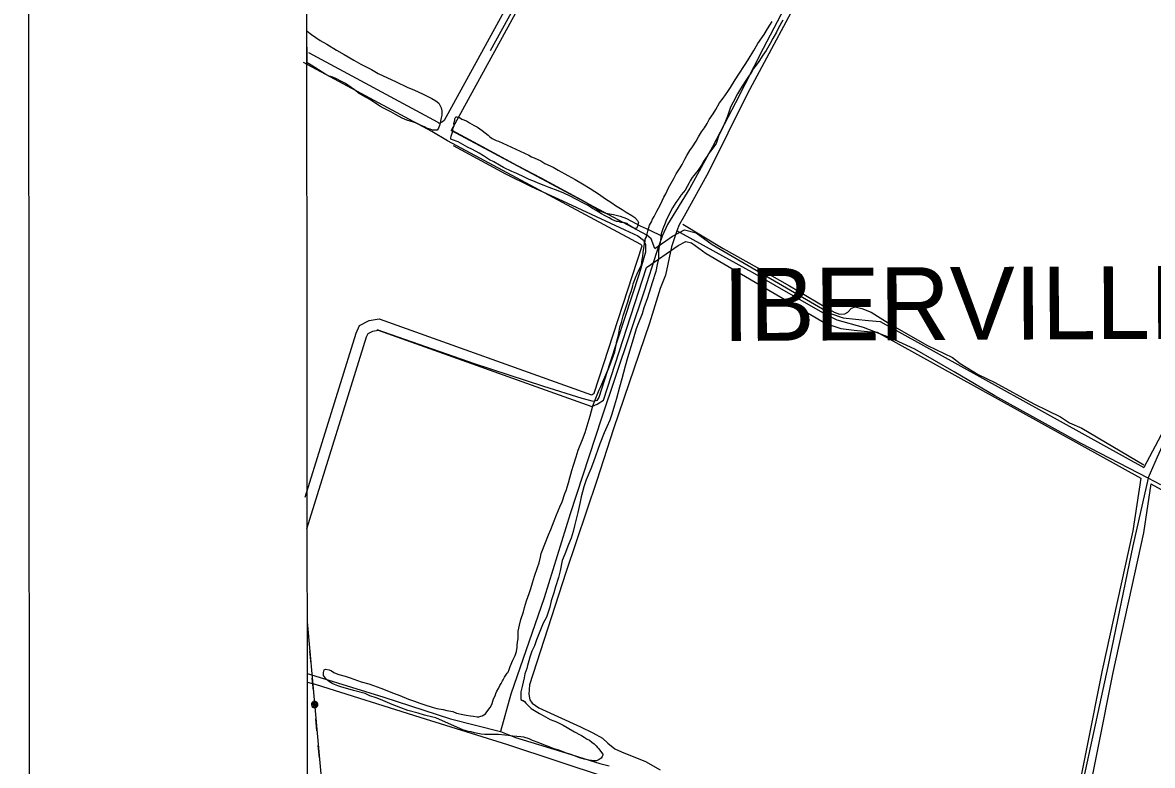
# Model space of a CAD drawing. Extents: x 3297753 to 3335611, y 652252 to 677623.
# Drawn here: x 3301087 to 3304191, y 658545 to 660587 of the extents above; entities that cross this region are included whole.
import ezdxf

# ---------------------------------------------------------------- set-up
doc = ezdxf.new("R2010")
doc.units = 0
for name, color, linetype in [('V-ANNO-SYMB', 7, 'Continuous'), ('V-DTCH-CNTR', 7, 'Continuous'), ('V-GRID-FRAM', 7, 'Continuous'), ('V-ROAD-CNTR', 7, 'Continuous'), ('V-SITE-VEGE', 7, 'Continuous'), ('V-TOPO-GNAM-IDEN', 7, 'Continuous'), ('V-TOPO-SHOR', 7, 'Continuous'), ('V-UTIL-LINE', 7, 'Continuous')]:
    doc.layers.add(name, color=color, linetype=linetype)

msp = doc.modelspace()

# ---------------------------------------------------------------- linework, layer by layer
at = {"layer": 'V-ANNO-SYMB'}
msp.add_lwpolyline([(3301110.5, 653463.2), (3334193.7, 653496.9), (3334170.4, 676413.4), (3301087.2, 676379.8), (3301110.5, 653463.2)], dxfattribs=at)
at = {"layer": 'V-DTCH-CNTR'}
for points in [[(3302909.8, 661531.6), (3302811.8, 661355.9), (3302689.5, 661125.1), (3302599.4, 660953.2), (3302498.4, 660739.3), (3302371.5, 660508.7)], [(3304179.7, 659334.2), (3304205.6, 659393.2), (3304271.1, 659538.1), (3304308.6, 659642.2), (3304351.5, 659736.7), (3304437.6, 659950.9), (3304487.2, 660078.1), (3304514, 660143.3), (3304552.8, 660228.6), (3304569.1, 660273.6), (3304598.3, 660339.5), (3304651.1, 660476.1), (3304677.9, 660537.3), (3304706.7, 660584.5), (3304744.9, 660631.5), (3304798.9, 660686.1), (3304822.8, 660719.3), (3304832.4, 660734.8), (3304743.5, 660738.5), (3304678.1, 660753.6), (3304623, 660774), (3304444.3, 660875.1), (3304559, 661070.9)], [(3303251.4, 660713.2), (3303077.7, 660389.6), (3302972.1, 660175), (3302904.6, 660054.2), (3302891, 660031), (3302884.5, 660014), (3302869.7, 659970.5), (3302853.7, 659892.6), (3302839, 659855.4), (3302809.5, 659760.6), (3302710.4, 659470.2), (3302665.3, 659328), (3302579.4, 659075.6), (3302480.1, 658766.4), (3302478.1, 658740.7), (3302481, 658725.1), (3302487.1, 658716.4), (3302505.6, 658702.8), (3302620.3, 658651), (3302653.7, 658634.9), (3302680, 658619.7), (3302695.4, 658606.2), (3302714.6, 658590.2), (3302732.5, 658582.2), (3302798.4, 658556.1), (3302838.7, 658532.9)], [(3302270, 660249.1), (3302413.9, 660171.2), (3302484.3, 660136.5), (3302570.3, 660097), (3302741.4, 660017), (3302777.9, 660000.9), (3302793.3, 659988.2), (3302798.5, 659976.4), (3302799, 659955.3), (3302780.9, 659896.3), (3302700.6, 659650.3), (3302670.3, 659556.3), (3302664.7, 659547.8), (3302656.1, 659545.6), (3302625, 659553.1), (3302519.4, 659586.8), (3302329.2, 659648.3), (3302061.6, 659742.2)], [(3304214.8, 659316.1), (3304179.7, 659334.2), (3303994.1, 659430.4), (3303758, 659560.5), (3303646.6, 659627.1), (3303538.3, 659688.9), (3303470.8, 659720.4), (3303397.1, 659748.9), (3303324.8, 659768.7), (3303286.1, 659788.9), (3303092.6, 659899.6), (3302884.5, 660014)], [(3304179.7, 659334.2), (3304137.8, 659148.3), (3304068.5, 658816.8), (3304006.3, 658529.7), (3303934.2, 658194.9)], [(3301869.6, 658774), (3301893.8, 658767), (3302179, 658677.4), (3302419.8, 658602.6), (3302690.1, 658512.5), (3302746.8, 658492.9)]]:
    msp.add_lwpolyline(points, dxfattribs=at)
at = {"layer": 'V-GRID-FRAM'}
msp.add_lwpolyline([(3301859.6, 675814.9), (3333399.1, 675847), (3333425.5, 657662.7), (3301870.2, 657630.6), (3301859.6, 675814.9)], dxfattribs=at)
at = {"layer": 'V-ROAD-CNTR'}
for points in [[(3302936.1, 661648.1), (3302763.9, 661288.9), (3302535.7, 660885.8), (3302507.3, 660795.6), (3302245.3, 660317.2), (3302240.5, 660313.5), (3302231.9, 660309.6), (3302229.2, 660312.1), (3301873.4, 660503.3)], [(3302963.1, 661635.1), (3302790.5, 661275), (3302563.4, 660873.8), (3302535, 660783.8), (3302264.8, 660290.3)], [(3305077.4, 661318.2), (3304981, 661121.1), (3304807.5, 660744.9), (3304632.4, 660406.6), (3304557.5, 660221.6), (3304360.5, 659761.8), (3304286.2, 659586.4), (3304167.8, 659364.1)], [(3302254.4, 660261.8), (3302211.5, 660287.6), (3301859.2, 660476.9)], [(3302824.4, 659965.6), (3302814, 659992.2), (3302802.7, 660001.9), (3302264.8, 660290.3)], [(3301863.7, 659282), (3302004, 659733.1), (3302012.8, 659753.6), (3302039.3, 659767.7), (3302066.9, 659772.6), (3302650.2, 659563.4), (3302652.1, 659564.2), (3302657.9, 659568), (3302789.4, 659972.6), (3302788.7, 659974.3), (3302785.6, 659977), (3302254.4, 660261.8)], [(3302824.4, 659965.6), (3302872.5, 659999.1), (3302905.8, 660017), (3302937.5, 660008.8), (3302981.4, 659977.1), (3303307, 659787), (3303341.7, 659775), (3303375.1, 659771.3), (3303411, 659767.4), (3303443.7, 659765), (3304167.8, 659364.1)], [(3302801.6, 659913.2), (3302888.2, 659973.5), (3302909.7, 659985), (3302924.6, 659981.2), (3302965, 659951.9), (3303294.4, 659759.7), (3303335, 659745.6), (3303371.8, 659741.5), (3303408.3, 659737.5), (3303435, 659735.6), (3304159.5, 659334.4)], [(3301868.1, 659195.1), (3302032.2, 659722.7), (3302036.2, 659732.1), (3302049.2, 659738.9), (3302064.3, 659741.6), (3302650.8, 659531.4), (3302666.1, 659537.5), (3302683.2, 659548.7), (3302801.6, 659913.2)], [(3304159.5, 659334.4), (3304137.5, 659189.5), (3304053.6, 658806.8), (3303968.7, 658383.9), (3303919, 658201.9), (3303884.7, 658097.1), (3303824.6, 657916.2), (3303770.6, 657771.7), (3303716.9, 657641.2)], [(3304187.4, 659318.9), (3304167, 659184), (3304083, 658800.6), (3303997.9, 658377), (3303947.8, 658193.3), (3303913.2, 658087.7), (3303852.9, 657906.2), (3303798.5, 657760.8), (3303744.6, 657629.8)], [(3304187.4, 659318.9), (3304225.3, 659298), (3304967.6, 658889.5), (3304991.3, 658898.5), (3305009.5, 658906.7), (3305026.7, 658908.2), (3305067, 658918.6)]]:
    msp.add_lwpolyline(points, dxfattribs=at)
at = {"layer": 'V-SITE-VEGE'}
for p, q in [((3301868.6, 660476.2), (3301868.5, 660563.6)), ((3301868.5, 660563.6), (3301869.2, 660562.9)), ((3301869.2, 660562.9), (3301880.6, 660553.9)), ((3301880.6, 660553.9), (3301905, 660537.4)), ((3301905, 660537.4), (3301923.2, 660526.9)), ((3301923.2, 660526.9), (3301949.9, 660510.5)), ((3301949.9, 660510.5), (3301970.4, 660499.2)), ((3301970.4, 660499.2), (3301997, 660483.5)), ((3301997, 660483.5), (3302016.8, 660472.3)), ((3301879.7, 660469.1), (3301868.6, 660476.2)), ((3301900.3, 660456.3), (3301879.7, 660469.1)), ((3301920, 660443.6), (3301900.3, 660456.3)), ((3302016.8, 660472.3), (3302045.7, 660457.4)), ((3302045.7, 660457.4), (3302063.9, 660446.9)), ((3301929.2, 660439.1), (3301920, 660443.6)), ((3301939.8, 660436.2), (3301929.2, 660439.1)), ((3301949.7, 660431.7), (3301939.8, 660436.2)), ((3301963.3, 660424.2), (3301949.7, 660431.7)), ((3301974, 660419), (3301963.3, 660424.2)), ((3301990, 660408.5), (3301974, 660419)), ((3302063.9, 660446.9), (3302113.3, 660423.8)), ((3302113.3, 660423.8), (3302143.7, 660408.8)), ((3302000.6, 660401), (3301990, 660408.5)), ((3302010.5, 660392.7), (3302000.6, 660401)), ((3302022.7, 660385.2), (3302010.5, 660392.7)), ((3302143.7, 660408.8), (3302163.5, 660400.7)), ((3302163.5, 660400.7), (3302185.5, 660391)), ((3302185.5, 660391), (3302211.4, 660378.3)), ((3302041, 660374.8), (3302022.7, 660385.2)), ((3302051.6, 660368.8), (3302041, 660374.8)), ((3302069.1, 660356.8), (3302051.6, 660368.8)), ((3302080.5, 660350.1), (3302069.1, 660356.8)), ((3302211.4, 660378.3), (3302222.8, 660371.5)), ((3302222.8, 660371.5), (3302230.4, 660365.5)), ((3302230.4, 660365.5), (3302237.3, 660352.7)), ((3302098.8, 660341.1), (3302080.5, 660350.1)), ((3302111.7, 660333.6), (3302098.8, 660341.1)), ((3302129.9, 660323.9), (3302111.7, 660333.6)), ((3302237.3, 660352.7), (3302238.9, 660344.4)), ((3302239, 660332.3), (3302237.5, 660324.7)), ((3302238.9, 660344.4), (3302239, 660332.3)), ((3302142.9, 660318.7), (3302129.9, 660323.9)), ((3302161.1, 660312.8), (3302142.9, 660318.7)), ((3302171.7, 660309.1), (3302161.1, 660312.8)), ((3302183.9, 660303.1), (3302171.7, 660309.1)), ((3302191.5, 660300.1), (3302183.9, 660303.1)), ((3302199.8, 660295.6), (3302191.5, 660300.1)), ((3302207.4, 660293.4), (3302199.8, 660295.6)), ((3302230.1, 660296.6), (3302226.4, 660290.5)), ((3302233.1, 660306.5), (3302230.1, 660296.6)), ((3302237.5, 660324.7), (3302233.1, 660306.5)), ((3302213.5, 660291.2), (3302207.4, 660293.4)), ((3302222.6, 660290.5), (3302213.5, 660291.2)), ((3302226.4, 660290.5), (3302222.6, 660290.5))]:
    msp.add_line(p, q, dxfattribs=at)
for points in [[(3302523.9, 659157.3), (3302532.1, 659178.6), (3302538.8, 659193.8), (3302547.7, 659217.3), (3302554.4, 659233.3), (3302563.3, 659256.1), (3302569.3, 659269.7), (3302577.4, 659292.5), (3302580.4, 659300.1), (3302587.1, 659321.4), (3302590.8, 659335), (3302595.9, 659355.5), (3302600.4, 659369.9), (3302608.5, 659393.5), (3302613.7, 659411.7), (3302625.6, 659440.6), (3302633, 659459.6), (3302646.3, 659505.8), (3302653.7, 659533.2), (3302660.4, 659549.9), (3302671.6, 659577.2), (3302676.1, 659586.3), (3302692.4, 659625.1), (3302696.9, 659635), (3302707.3, 659661.6), (3302714, 659681.3), (3302719.8, 659710.9), (3302724.3, 659727.6), (3302727.9, 659749.6), (3302732.3, 659762.5), (3302736.8, 659780.7), (3302750.1, 659818.7), (3302754.5, 659835.3), (3302759, 659847.5), (3302764.2, 659863.4), (3302764.9, 659868.7), (3302770.9, 659884.7), (3302775.3, 659896.1), (3302782.8, 659912), (3302787.2, 659921.2), (3302789.4, 659935.6), (3302790.9, 659943.9), (3302792.3, 659954.5), (3302793, 659961.4), (3302794.5, 659971.2), (3302795.2, 659975), (3302795.9, 659978), (3302795.9, 659981.8), (3302797.4, 659984.9), (3302798.1, 659990.9), (3302800.3, 659996.2), (3302803.3, 660006.1), (3302804.8, 660013.7), (3302807.7, 660023.6), (3302809.9, 660029.6), (3302815.2, 660038.8), (3302818.2, 660046.4), (3302822.7, 660053.2), (3302830.1, 660068.4), (3302839.1, 660084.4), (3302844.3, 660096.5), (3302848.8, 660106.4), (3302854, 660115.5), (3302861.5, 660132.3), (3302876.4, 660158.1), (3302882.4, 660171), (3302893.6, 660187), (3302898.9, 660196.9), (3302907.1, 660211.4), (3302912.3, 660221.2), (3302920.6, 660234.9), (3302928.1, 660244.8), (3302937.8, 660260.8), (3302943.8, 660272.2), (3302952.8, 660286.7), (3302960.3, 660297.3), (3302967.7, 660309.5), (3302973.7, 660320.2), (3302984.2, 660335.4), (3302991.7, 660347.6), (3303002.2, 660365.8), (3303011.9, 660378.8), (3303024.7, 660397), (3303032.2, 660408.4), (3303044.9, 660429), (3303055.4, 660445), (3303070.4, 660468.5), (3303080.9, 660483.8), (3303095.8, 660509.6), (3303107, 660529.4), (3303124.3, 660553.8), (3303134, 660569.7), (3303146.7, 660589.5)], [(3303176.3, 660592.8), (3303164.3, 660572.2), (3303158.3, 660560.1), (3303148.6, 660542.6), (3303141.1, 660528.9), (3303129.9, 660509.9), (3303120.9, 660496.9), (3303109.7, 660479.4), (3303102.9, 660469.5), (3303095.4, 660460.4), (3303090.2, 660450.5), (3303079.7, 660435.3), (3303072.2, 660424.6), (3303059.5, 660404.1), (3303051.2, 660390.4), (3303039.3, 660368.3), (3303031.8, 660353.9), (3303023.6, 660329.6), (3303018.4, 660315.2), (3303008, 660292.4), (3303000.5, 660277.2), (3302992.4, 660254.4), (3302983.4, 660241.5), (3302970.6, 660224.7), (3302967.6, 660219.4), (3302957.1, 660204.2), (3302952.7, 660194.3), (3302943.7, 660181.3), (3302938.4, 660175.2), (3302931.7, 660166.1), (3302927.2, 660160.8), (3302921.2, 660151.6), (3302918.2, 660146.3), (3302912.9, 660136.4), (3302907.7, 660125.8), (3302903.2, 660120.4), (3302896.4, 660113.6), (3302895.7, 660111.3), (3302892.7, 660107.5), (3302891.2, 660105.2), (3302890.5, 660102.9), (3302882.2, 660092.3), (3302872.5, 660077.1), (3302865, 660063.4), (3302859, 660050.4), (3302855.3, 660043.6), (3302852.3, 660035.2), (3302846.4, 660019.3), (3302841.9, 660006.4), (3302839.8, 659989), (3302837.6, 659978.3), (3302835.4, 659966.2), (3302834.7, 659957.1), (3302834.1, 659937.4), (3302830.4, 659921.5), (3302826.8, 659902.5), (3302817.1, 659871.4), (3302803.8, 659830.4), (3302794.2, 659802.3), (3302789, 659786.4)], [(3302789, 659786.4), (3302779.3, 659761.3), (3302773.4, 659744.6), (3302764.5, 659716.5), (3302749, 659664.9), (3302743.1, 659642.1), (3302733.5, 659607.2), (3302726.8, 659584.4), (3302718.7, 659553.3), (3302713.5, 659535.1), (3302706.1, 659510.1), (3302701, 659493.4), (3302692.8, 659475.9), (3302685.3, 659459.2), (3302673.4, 659428.8), (3302655.6, 659379.4), (3302648.1, 659359.7), (3302635.5, 659330.1), (3302629.6, 659310.3), (3302622.2, 659283), (3302617.8, 659264.8), (3302612.7, 659240.5), (3302603.1, 659203.3), (3302599.4, 659188.2), (3302594.2, 659169.9), (3302586.8, 659151.7), (3302577.1, 659125.1), (3302569.7, 659107.7), (3302563.8, 659079.6), (3302559.4, 659061.4), (3302551.3, 659035.6), (3302546.8, 659018.9), (3302539.4, 658996.9), (3302535.8, 658980.2), (3302526.9, 658952.8), (3302517.1, 658936.1), (3302506, 658908), (3302499.3, 658890.5), (3302493.4, 658873.8), (3302486.6, 658859.4), (3302480.7, 658842.7), (3302478.5, 658832.1), (3302474.1, 658819.2), (3302472.6, 658811.6), (3302467.4, 658797.1), (3302465.2, 658785.8), (3302460.1, 658762.2), (3302456.4, 658747.1), (3302455.8, 658731.2), (3302456.5, 658725.9), (3302460.4, 658723.6), (3302462.6, 658723.6), (3302466.4, 658720.6), (3302469.5, 658716.1), (3302484.8, 658701.1), (3302507.6, 658687.6), (3302517.5, 658682.4), (3302536.5, 658671.2), (3302547.1, 658667.4), (3302553.9, 658664.5), (3302572.2, 658655.5), (3302583.6, 658649.5), (3302603.4, 658637.5), (3302619.3, 658628.6), (3302622.4, 658627.1), (3302630, 658622.6), (3302633, 658621.1), (3302638.4, 658617.4), (3302644.4, 658614.4), (3302651.3, 658608.4), (3302657.4, 658603.9), (3302663.5, 658598.6), (3302666.5, 658594.1), (3302669.6, 658591.8), (3302681.1, 658576), (3302681.1, 658573), (3302679.6, 658569.9), (3302676.6, 658564.6), (3302671.3, 658560.8), (3302663.8, 658557.7), (3302657.7, 658557.7), (3302643.3, 658559.1), (3302630.4, 658562), (3302616.8, 658565.7), (3302594.7, 658574.6), (3302581.1, 658578.3), (3302560.6, 658587.3), (3302547.7, 658590.9), (3302529.4, 658597.6), (3302524.1, 658599.9), (3302503.6, 658608), (3302488.4, 658613.2), (3302479.3, 658617.7), (3302464.1, 658622.9), (3302455.8, 658623.6), (3302433.8, 658625.7), (3302420.9, 658627.1), (3302411.8, 658627.8), (3302394.4, 658630), (3302357.3, 658629.7), (3302347.4, 658630.4)], [(3302347.4, 658630.4), (3302329.2, 658634.8), (3302319.3, 658637), (3302311, 658638.5), (3302303.4, 658640.7), (3302300.4, 658640.7), (3302298.9, 658642.2), (3302222.9, 658675.7), (3302214.5, 658677.2), (3302191.8, 658683.1), (3302174.3, 658688.2), (3302145.5, 658695.6), (3302126.5, 658703), (3302102.9, 658712), (3302070.3, 658726.1), (3302058.9, 658730.6), (3302041.4, 658736.5), (3302028.5, 658742.5), (3301996.6, 658750.6), (3301961.7, 658760.9), (3301953.4, 658763.9), (3301948.8, 658765.4), (3301939.7, 658769.1), (3301930.6, 658774.3), (3301922.2, 658781.1), (3301913.8, 658792.4), (3301913.7, 658800), (3301915.9, 658807.6), (3301919.7, 658809.1), (3301929.6, 658807.7), (3301935.6, 658804.7), (3301942.5, 658800.2), (3301948.6, 658797.9), (3301956.2, 658795), (3301973.6, 658789.8), (3301987.3, 658786.1), (3302017.7, 658775), (3302038.1, 658769.1), (3302051.1, 658764.6), (3302071.6, 658757.2), (3302106.5, 658743.8), (3302123.2, 658737.1), (3302147.5, 658726.7), (3302163.5, 658721.5), (3302178.6, 658716.3), (3302192.3, 658711.1), (3302212.8, 658705.2), (3302225, 658701.5), (3302242.4, 658698.6), (3302253, 658695.6), (3302269, 658692.7), (3302279.6, 658689), (3302297, 658685.3), (3302306.1, 658683.1), (3302317.5, 658680.9), (3302325.8, 658680.2), (3302335.7, 658678.8), (3302341, 658678.8), (3302346.3, 658680.4), (3302350.1, 658681.2), (3302359.1, 658686.5), (3302362.9, 658691.9), (3302371.9, 658704), (3302375.6, 658710.1), (3302377.1, 658714.7), (3302380.8, 658727.6), (3302385.3, 658736), (3302387.5, 658742.8), (3302390.5, 658748.9), (3302395, 658756.5), (3302398.7, 658764.8), (3302402.5, 658770.2), (3302405.4, 658777), (3302407.7, 658780), (3302411.4, 658787.6), (3302418.9, 658798.3), (3302421.2, 658801.3), (3302424.1, 658808.9), (3302426.4, 658816.5), (3302433.8, 658834), (3302440.5, 658846.9), (3302444.2, 658857.6), (3302446.4, 658869.7), (3302446.4, 658875), (3302447.1, 658884.1), (3302448.5, 658893.2), (3302448.4, 658913.6), (3302452.8, 658930.3), (3302456.5, 658946.3), (3302463.1, 658966.8), (3302466.1, 658978.9), (3302471.3, 658997.1), (3302478.7, 659017.6), (3302483.9, 659031.3), (3302488.3, 659047.2), (3302493.5, 659064.7), (3302501.6, 659089), (3302506.1, 659101.9), (3302509.8, 659117.1), (3302512, 659127.7), (3302523.9, 659157.3)]]:
    msp.add_lwpolyline(points, dxfattribs=at)
msp.add_lwpolyline([(3302394.7, 660260.7), (3302477.6, 660221.9), (3302485.2, 660217.4), (3302492.8, 660214.4), (3302511, 660206.2), (3302522.4, 660199.5), (3302544.5, 660189.1), (3302558.2, 660180.8), (3302584.8, 660165.9), (3302605.3, 660155.4), (3302625.8, 660143.4), (3302646.4, 660130.7), (3302672.2, 660114.2), (3302686, 660103.7), (3302705.7, 660091), (3302716.4, 660083.5), (3302734.6, 660073), (3302745.3, 660065.5), (3302761.3, 660056.6), (3302768.9, 660051.3), (3302776.5, 660042.3), (3302779.6, 660037), (3302776.6, 660027.1), (3302773.7, 660020.3), (3302769.1, 660020.3), (3302766.8, 660021.8), (3302753.1, 660030), (3302748.6, 660034.5), (3302737.2, 660036.7), (3302731.9, 660037.4), (3302724.3, 660039.6), (3302719, 660040.3), (3302706.1, 660045.6), (3302698.5, 660050), (3302687.8, 660055.3), (3302677.9, 660060.5), (3302662.7, 660070.2), (3302652.8, 660075.5), (3302639.1, 660085.2), (3302628.5, 660090.4), (3302607.2, 660101.7), (3302592, 660109.1), (3302573.8, 660117.3), (3302558.6, 660124), (3302533.5, 660133.7), (3302520.6, 660138.9), (3302503.9, 660144.8), (3302493.2, 660150.1), (3302478.8, 660155.3), (3302465.9, 660162), (3302445.4, 660171.7), (3302430.9, 660177.6), (3302408.9, 660188.1), (3302397.5, 660194.8), (3302381.5, 660203.8), (3302370.1, 660209.8), (3302353.4, 660220.2), (3302341.2, 660227.7), (3302322.9, 660238.2), (3302310, 660244.2), (3302284.2, 660259.1), (3302268.2, 660264.3), (3302263.7, 660266.6), (3302263.6, 660268.8), (3302265.1, 660274.1), (3302268.1, 660285.5), (3302269.5, 660294.6), (3302272.5, 660303.7), (3302272.4, 660309), (3302274.7, 660318.1), (3302274.6, 660321.9), (3302277.6, 660327.3), (3302279.9, 660327.3), (3302287.5, 660325.8), (3302294.3, 660321.3), (3302307.2, 660316.1), (3302314.8, 660310.9), (3302327.8, 660304.1), (3302336.9, 660298.9), (3302349.8, 660289.9), (3302366.6, 660277.1), (3302371.2, 660272.6), (3302377.3, 660268.1), (3302381.1, 660265.9), (3302388.7, 660262.9)], close=True, dxfattribs=at)
at = {"layer": 'V-TOPO-SHOR'}
for points in [[(3303782.9, 661796), (3303715.1, 661658.1), (3303639.3, 661504.7), (3303533.1, 661304.1), (3303434.8, 661108.9), (3303337.5, 660928.6), (3303248.2, 660757.4), (3303121.9, 660515.8), (3303046.1, 660366.3), (3302982.6, 660244.7), (3302920.7, 660131.7), (3302859, 660032), (3302844.6, 659999.8), (3302828.9, 659954.4), (3302795.2, 659848.7), (3302677.3, 659499.2), (3302592, 659236.7), (3302520.5, 659005.2), (3302428.9, 658740.4), (3302400, 658638.5), (3302441.1, 658621.5), (3302567.8, 658582.8), (3302673.4, 658550), (3302699.1, 658544.1)], [(3302266.8, 660290.5), (3302349.6, 660246.4), (3302446.2, 660194.2), (3302511.1, 660159.6), (3302632.5, 660093.8), (3302673.4, 660069), (3302689.7, 660062.5), (3302710.7, 660059), (3302728.6, 660054.1), (3302746.4, 660048.4), (3302783.5, 660028.3), (3302808.3, 660017), (3302844.6, 659999.8)], [(3302901.2, 660032.1), (3303011.8, 659965.6), (3303105.5, 659913.3), (3303194.4, 659862.8), (3303293.5, 659804.2), (3303316.7, 659790.6), (3303331.4, 659784.9), (3303346.3, 659786.2), (3303354.9, 659790.8), (3303364.5, 659801.6), (3303374.7, 659805.3), (3303393.3, 659801.1), (3303418.2, 659790.6), (3303475.4, 659754.5), (3303573.7, 659699.1), (3303641.8, 659666.1), (3303662.7, 659649.3), (3303712.9, 659618.9), (3303758.7, 659597.1), (3303865.5, 659538.4), (3303903.5, 659520.7), (3303939.1, 659502.9), (3303963.8, 659486.9), (3303997.2, 659471.6), (3304168.1, 659371.3)], [(3301869.5, 658797.5), (3301901.9, 658787.3), (3302080.1, 658732.3), (3302262.8, 658672.7), (3302400, 658638.5)]]:
    msp.add_lwpolyline(points, dxfattribs=at)
at = {"layer": 'V-UTIL-LINE'}
for points in [[(3301869.5, 658939.6), (3301869.5, 658939.5)], [(3301869.5, 658939.5), (3301911, 658470.7), (3301955.1, 657986.2), (3301996.6, 657630.7)], [(3301873.1, 658898.5), (3301870.1, 658932.4)], [(3301879.6, 658824.8), (3301876.6, 658858.7)], [(3301886.2, 658751.1), (3301883.2, 658785)], [(3301889.6, 658712.3), (3301887.4, 658710.4), (3301889.6, 658709.8), (3301891.7, 658711.6), (3301891.1, 658714.5), (3301887.7, 658714.4), (3301884.6, 658710.8), (3301886.7, 658707.1), (3301891.5, 658706.3), (3301894.6, 658709.6), (3301895.2, 658714), (3301891.8, 658717.5), (3301886.3, 658717.3), (3301880.6, 658711.5), (3301881.6, 658708.1), (3301883.8, 658705.4), (3301886.9, 658703.7), (3301890.4, 658703.3), (3301893.8, 658704.3), (3301896.5, 658706.5), (3301898.2, 658709.6), (3301898.6, 658713.1), (3301897.6, 658716.4), (3301895.4, 658719.2), (3301892.3, 658720.9), (3301888.8, 658721.2), (3301885.4, 658720.2), (3301882.7, 658718), (3301881, 658715), (3301880.6, 658711.5)], [(3301896, 658639.6), (3301893, 658673.4)], [(3301902.6, 658565.8), (3301899.6, 658599.7)]]:
    msp.add_lwpolyline(points, dxfattribs=at)

# ---------------------------------------------------------------- texts
at = {"layer": 'V-TOPO-GNAM-IDEN'}
msp.add_text('IBERVILLE', height=200, rotation=0.2818, dxfattribs=at).set_placement((3303011, 659711.4))

doc.saveas('drawing.dxf')
